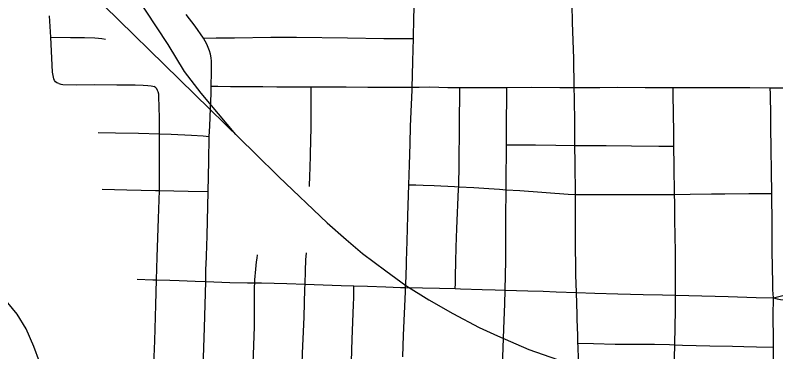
# Model space of a CAD drawing. Extents: x -7.5 to 53.5, y 0 to 22.
# Drawn here: x 3.591 to 4.243, y 17.039 to 17.327 of the extents above; entities that cross this region are included whole.
import ezdxf

# ---------------------------------------------------------------- set-up
doc = ezdxf.new("R2010")
doc.units = 0
for name, color, linetype in [('GM_X_City_Street', 7, 'Continuous'), ('GM_X_County_Road', 7, 'Continuous'), ('GM_X_Major_River', 7, 'Continuous'), ('GM_X_Rail_Line', 7, 'Continuous'), ('GM_X_State_Route', 7, 'Continuous')]:
    doc.layers.add(name, color=color, linetype=linetype)

msp = doc.modelspace()

# ---------------------------------------------------------------- linework, layer by layer
at = {"layer": 'GM_X_City_Street'}
for points in [[(3.92322, 17.03442), (3.92393, 17.05304), (3.92555, 17.09024), (3.9257, 17.09375), (3.92605, 17.10265), (3.92646, 17.11504), (3.9265, 17.11637), (3.92703, 17.13363), (3.92767, 17.15535), (3.92845, 17.18181), (3.92895, 17.1988), (3.92948, 17.21697), (3.92995, 17.23199), (3.93066, 17.25055), (3.93117, 17.26297), (3.93125, 17.26549), (3.93161, 17.27538), (3.93194, 17.28776), (3.93237, 17.30704), (3.93278, 17.32491), (3.93329, 17.34028)], [(3.62866, 17.26854), (3.62717, 17.26916), (3.62604, 17.27), (3.62518, 17.27115), (3.6245, 17.27249), (3.62376, 17.27537), (3.62338, 17.27838), (3.62191, 17.30826), (3.62121, 17.31738), (3.62072, 17.32664)], [(3.62191, 17.30826), (3.63879, 17.30814), (3.65067, 17.3079), (3.65969, 17.3077), (3.66269, 17.3075), (3.66567, 17.30716), (3.66861, 17.30649)], [(3.7526, 17.30748), (3.76351, 17.30765), (3.7791, 17.30769), (3.81028, 17.30827), (3.83213, 17.30822), (3.87582, 17.30775), (3.90702, 17.3073), (3.92258, 17.30705), (3.92565, 17.30705), (3.93237, 17.30704)], [(3.62866, 17.26854), (3.63034, 17.26799), (3.63209, 17.26777), (3.64385, 17.26761), (3.65962, 17.26768), (3.67845, 17.26756), (3.68471, 17.26758), (3.69411, 17.26738), (3.70092, 17.26722), (3.7049, 17.26699), (3.70771, 17.26675), (3.70923, 17.26646), (3.71052, 17.26605)], [(3.70676, 16.93252), (3.70706, 16.94), (3.70742, 16.94935), (3.70786, 16.96165), (3.70832, 16.9738), (3.7088, 16.98611), (3.7096, 17.01393), (3.71083, 17.048), (3.7117, 17.07892), (3.71242, 17.10034), (3.71308, 17.11976), (3.7142, 17.15304), (3.71503, 17.17696), (3.71498, 17.22556), (3.71496, 17.23912), (3.71449, 17.25739), (3.71426, 17.25961), (3.71379, 17.26137), (3.71333, 17.26259), (3.71262, 17.26394), (3.71186, 17.265), (3.71052, 17.26605)], [(3.75931, 17.26625), (3.76491, 17.26622), (3.77577, 17.26614), (3.78438, 17.26608), (3.79343, 17.26602), (3.80333, 17.26594), (3.81538, 17.26585), (3.82529, 17.26579), (3.83391, 17.26572), (3.84413, 17.26566), (3.84489, 17.26566), (3.85657, 17.26568), (3.85956, 17.26576), (3.87493, 17.26586), (3.89321, 17.26558), (3.93125, 17.26549)], [(3.84338, 17.18038), (3.8436, 17.18976), (3.84393, 17.19598), (3.84423, 17.20753), (3.84457, 17.22044), (3.84482, 17.23034), (3.84484, 17.24068), (3.84488, 17.26106), (3.84489, 17.26566)], [(3.93125, 17.26549), (3.93733, 17.26558), (3.94657, 17.26571), (3.96195, 17.26532), (3.97216, 17.26529), (3.99286, 17.26523), (4.01234, 17.26532), (4.03317, 17.26541), (4.05786, 17.26523), (4.0701, 17.26517), (4.0761, 17.26514), (4.09195, 17.26527), (4.10727, 17.26543), (4.13082, 17.26524), (4.1548, 17.26529), (4.15552, 17.26529), (4.17103, 17.26528), (4.18341, 17.2653), (4.22047, 17.26527), (4.238, 17.26485), (4.23903, 17.26483), (4.25453, 17.2648)], [(3.96827, 17.09292), (3.96831, 17.09722), (3.96837, 17.10342), (3.9687, 17.11589), (3.96904, 17.12835), (3.96958, 17.14449), (3.97111, 17.17809), (3.97115, 17.18011), (3.97158, 17.19982), (3.97187, 17.23182), (3.97216, 17.26529)], [(4.00492, 16.92203), (4.00525, 16.93181), (4.00546, 16.938), (4.00608, 16.95339), (4.00648, 16.96517), (4.00715, 16.98372), (4.008, 17.00769), (4.00837, 17.01813), (4.00986, 17.05828), (4.01067, 17.07992), (4.01094, 17.09163), (4.0115, 17.11693), (4.01157, 17.15411), (4.01174, 17.17761), (4.01177, 17.18295), (4.012, 17.21617), (4.01208, 17.22764), (4.01234, 17.26532)], [(4.15554, 17.01829), (4.15581, 17.02092), (4.15602, 17.0341), (4.15618, 17.04399), (4.15619, 17.04475), (4.15624, 17.04764), (4.15641, 17.05767), (4.15672, 17.07664), (4.15674, 17.08719), (4.15669, 17.11128), (4.15668, 17.11761), (4.15667, 17.12395), (4.15664, 17.13879), (4.15632, 17.1511), (4.15611, 17.16639), (4.15602, 17.17356), (4.15569, 17.19802), (4.15547, 17.2148), (4.15531, 17.22693), (4.1551, 17.24265), (4.15488, 17.25952), (4.1548, 17.26529)], [(4.24148, 16.9134), (4.24165, 16.93982), (4.24155, 16.95702), (4.2414, 16.9664), (4.24112, 16.99569), (4.24084, 17.02499), (4.24068, 17.04278), (4.24061, 17.04924), (4.24042, 17.06968), (4.24061, 17.08499), (4.24005, 17.09181), (4.23973, 17.1168), (4.23969, 17.11978), (4.23953, 17.14771), (4.2392, 17.17437), (4.2385, 17.23156), (4.23832, 17.24396), (4.23812, 17.25629), (4.23807, 17.25937), (4.238, 17.26485)], [(3.66241, 17.22671), (3.67739, 17.22648), (3.69706, 17.22601), (3.71498, 17.22556), (3.72492, 17.2253), (3.74224, 17.22437), (3.75231, 17.22366), (3.75751, 17.22325)], [(4.012, 17.21617), (4.01634, 17.21613), (4.03701, 17.21593), (4.05427, 17.21576), (4.07072, 17.2156), (4.08622, 17.21546), (4.09739, 17.21535), (4.11918, 17.21514), (4.14254, 17.21492), (4.14972, 17.21485), (4.15547, 17.2148)], [(3.92845, 17.18181), (3.93448, 17.18172), (3.94069, 17.18162), (3.95004, 17.18115), (3.96765, 17.18028), (3.97115, 17.18011), (3.98398, 17.17947), (3.99695, 17.1786), (4.00623, 17.17798), (4.01174, 17.17761), (4.02346, 17.17682), (4.06479, 17.17391), (4.07108, 17.17364), (4.09625, 17.1736), (4.11845, 17.17358), (4.13665, 17.17355), (4.15139, 17.17353), (4.15602, 17.17356), (4.16934, 17.17373), (4.18753, 17.17396), (4.19896, 17.1741), (4.21969, 17.17436), (4.23213, 17.17436), (4.2392, 17.17437)], [(3.66588, 17.17813), (3.68696, 17.17763), (3.71152, 17.17704), (3.71503, 17.17696), (3.73962, 17.17637), (3.75672, 17.17602)], [(3.83961, 17.09664), (3.83999, 17.10818), (3.84033, 17.11747), (3.84075, 17.12365)], [(3.79656, 17.09777), (3.79668, 17.10034), (3.79745, 17.10961), (3.79814, 17.11576), (3.79855, 17.11881), (3.79896, 17.12186)], [(3.69572, 17.1009), (3.70928, 17.10045), (3.71242, 17.10034), (3.7237, 17.09996), (3.73192, 17.09968), (3.74546, 17.09923), (3.75449, 17.09892), (3.7753, 17.09823), (3.79041, 17.09782), (3.79562, 17.09777), (3.79656, 17.09777), (3.8024, 17.09772), (3.82389, 17.09738), (3.83961, 17.09664), (3.85522, 17.09612), (3.87045, 17.09561), (3.88145, 17.09523), (3.89303, 17.09484), (3.90865, 17.09432), (3.92141, 17.09389), (3.9257, 17.09375)], [(3.79028, 16.92924), (3.7914, 16.94762), (3.79294, 16.97276), (3.7941, 16.99998), (3.79469, 17.01516), (3.79551, 17.03627), (3.79616, 17.06017), (3.79627, 17.08789), (3.79639, 17.09415), (3.79656, 17.09777)], [(3.83648, 17.01368), (3.83656, 17.01585), (3.83698, 17.0282), (3.83742, 17.03751), (3.8381, 17.04978), (3.83871, 17.06841), (3.83948, 17.09268), (3.83961, 17.09664)], [(3.8757, 16.92623), (3.87726, 16.96969), (3.87747, 16.97553), (3.87873, 17.0125), (3.87901, 17.02075), (3.87999, 17.04952), (3.88099, 17.07903), (3.88124, 17.08527), (3.88138, 17.09152), (3.88145, 17.09523)], [(3.9257, 17.09375), (3.9547, 17.09333), (3.96827, 17.09292), (3.97282, 17.09278), (3.99131, 17.09223), (4.0024, 17.09189), (4.01094, 17.09163), (4.03047, 17.09104), (4.04352, 17.09061), (4.05448, 17.09024), (4.07196, 17.0894)], [(4.24061, 17.08499), (4.24394, 17.08412), (4.24667, 17.08356), (4.24903, 17.08322), (4.25885, 17.08256), (4.26702, 17.08245), (4.30101, 17.08155), (4.31938, 17.08107), (4.32448, 17.08092), (4.33424, 17.08062), (4.34704, 17.08028), (4.36028, 17.07993), (4.37367, 17.07957), (4.37983, 17.07959), (4.39526, 17.07951), (4.39836, 17.07939), (4.40142, 17.07918)], [(4.07331, 17.04624), (4.08663, 17.04596), (4.10513, 17.04533), (4.11518, 17.04538), (4.12581, 17.04522), (4.13075, 17.04515), (4.13879, 17.04522), (4.15176, 17.04498), (4.15619, 17.04475)], [(4.15619, 17.04475), (4.16283, 17.0444), (4.18633, 17.0439), (4.20549, 17.04357), (4.21536, 17.04335), (4.22629, 17.04311), (4.24068, 17.04278)]]:
    msp.add_lwpolyline(points, dxfattribs=at)
at = {"layer": 'GM_X_County_Road'}
for points in [[(3.7526, 17.30748), (3.74547, 17.31763), (3.73781, 17.32763)], [(3.75931, 17.26625), (3.75956, 17.2784), (3.75954, 17.28458), (3.75941, 17.28764), (3.75911, 17.29067), (3.75854, 17.29364), (3.75775, 17.29655), (3.75673, 17.2994), (3.75554, 17.30219), (3.75416, 17.30488), (3.7526, 17.30748)], [(3.75751, 17.22325), (3.75795, 17.23195), (3.75875, 17.24745), (3.75918, 17.25983), (3.75931, 17.26625)], [(3.75672, 17.17602), (3.75715, 17.20196), (3.75751, 17.22325)], [(3.75516, 17.12087), (3.75573, 17.13805), (3.75672, 17.17602)], [(3.75449, 17.09892), (3.75477, 17.10903), (3.75513, 17.11986), (3.75516, 17.12087)], [(3.75204, 17.01666), (3.7534, 17.05926), (3.75449, 17.09892)]]:
    msp.add_lwpolyline(points, dxfattribs=at)
at = {"layer": 'GM_X_Major_River'}
msp.add_lwpolyline([(3.61233, 17.03005), (3.60735, 17.04331), (3.60084, 17.05847), (3.59321, 17.07096), (3.58521, 17.0808)], dxfattribs=at)
at = {"layer": 'GM_X_Rail_Line'}
for points in [[(3.7803, 17.22488), (3.75053, 17.26021), (3.73623, 17.27884), (3.7223, 17.30195), (3.62704, 17.44693), (3.60298, 17.47113), (3.57179, 17.49755), (3.54173, 17.5251), (3.52294, 17.54072), (3.51355, 17.54891), (3.50451, 17.56121), (3.4966, 17.57724), (3.4615, 17.6604)], [(3.60252, 17.39928), (3.7969, 17.2086), (3.81728, 17.1885), (3.85848, 17.14932), (3.87486, 17.13485), (3.88884, 17.12307), (3.90887, 17.10803), (3.92592, 17.09548), (3.94546, 17.08331), (3.96606, 17.07143), (3.98867, 17.05946), (4.00428, 17.05227), (4.0313, 17.04078), (4.06799, 17.02794), (4.09328, 17.02114), (4.10909, 17.01721), (4.13093, 17.01252), (4.15249, 17.00916), (4.17522, 17.00638), (4.20001, 17.00447), (4.22175, 17.00351), (4.26074, 17.00466)]]:
    msp.add_lwpolyline(points, dxfattribs=at)
at = {"layer": 'GM_X_State_Route'}
msp.add_line((4.07254, 17.07055), (4.07196, 17.0894), dxfattribs=at)
for points in [[(4.0701, 17.26517), (4.06965, 17.28995), (4.06868, 17.32092), (4.0679, 17.35194), (4.06771, 17.36732), (4.06741, 17.39222), (4.06652, 17.43251), (4.06591, 17.4542), (4.06566, 17.47147), (4.06546, 17.4821), (4.06436, 17.52231), (4.0639, 17.54706), (4.06387, 17.55403)], [(4.07196, 17.0894), (4.07153, 17.10475), (4.07135, 17.11711), (4.07125, 17.1233), (4.07124, 17.13869), (4.0712, 17.14782), (4.07116, 17.16312), (4.07108, 17.17364), (4.07088, 17.20023), (4.07072, 17.2156), (4.07052, 17.23427), (4.07027, 17.25591), (4.0701, 17.26517)], [(4.24061, 17.08499), (4.25098, 17.08766), (4.25688, 17.08962), (4.26429, 17.09239), (4.26868, 17.09403), (4.27513, 17.09694), (4.28344, 17.10102), (4.30224, 17.11028), (4.31601, 17.1176), (4.32424, 17.12183), (4.39187, 17.15644), (4.44124, 17.18278), (4.46891, 17.19791), (4.49034, 17.20961), (4.50932, 17.22025), (4.55534, 17.24614), (4.56632, 17.2522)], [(4.07196, 17.0894), (4.08787, 17.08899), (4.10737, 17.08848), (4.12923, 17.0879), (4.14564, 17.08747), (4.15674, 17.08719), (4.16819, 17.08688), (4.20202, 17.086), (4.22593, 17.08537), (4.24061, 17.08499)], [(4.07331, 17.04624), (4.0731, 17.05256), (4.07266, 17.06658), (4.07254, 17.07055)], [(4.07455, 17.00531), (4.07412, 17.01918), (4.07373, 17.03207), (4.07337, 17.04352), (4.07331, 17.04624)]]:
    msp.add_lwpolyline(points, dxfattribs=at)

doc.saveas('drawing.dxf')
